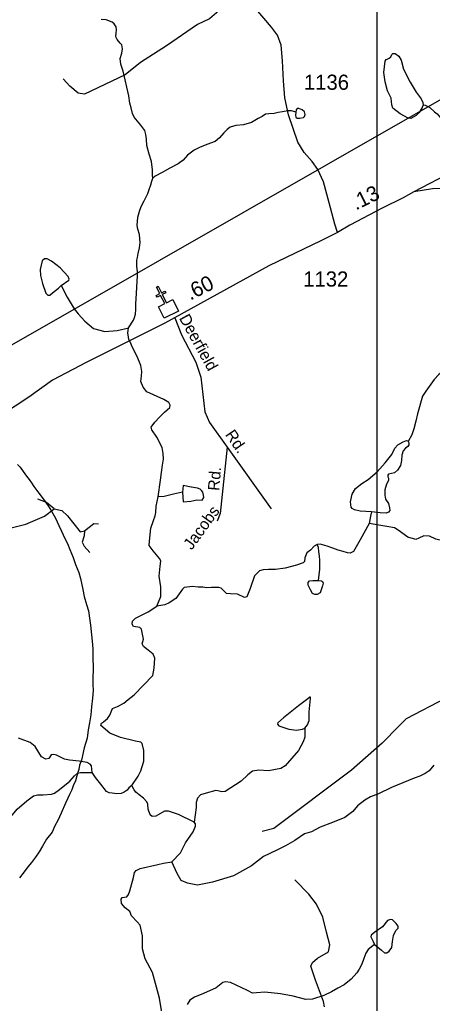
# Model space of a CAD drawing. Extents: x 2056842 to 2160602, y 826753 to 1016856.
# Drawn here: x 2083938 to 2087343, y 889134 to 897244 of the extents above; entities that cross this region are included whole.
import ezdxf

# ---------------------------------------------------------------- set-up
doc = ezdxf.new("R2010")
doc.units = 0
for name, color, linetype in [('Exist Boundary Political City Limit New', 7, 'Continuous'), ('Exist Cultural Church CELL', 7, 'Continuous'), ('Exist Hydrographic Creek Single Shore', 7, 'Continuous'), ('Exist Hydrographic Misc Water Feature', 7, 'Continuous'), ('Exist Road Non-System Type 51', 7, 'Continuous'), ('Exist Road Non-System Type 51 Label', 7, 'Continuous'), ('Exist Road Secondary Mileage Hundredths English Label', 7, 'Continuous'), ('Exist Road Secondary Type 51 Attributed', 7, 'Continuous'), ('Exist Road Secondary Type 51 Number Label', 7, 'Continuous'), ('Exist Utilities Electrical Transmission Line', 7, 'Continuous'), ('Map Preparation Boundary City Limit Buffer Line', 7, 'Continuous'), ('Map Preparation Inset Cut Line', 7, 'Continuous')]:
    doc.layers.add(name, color=color, linetype=linetype)

msp = doc.modelspace()

# ---------------------------------------------------------------- linework, layer by layer
at = {"layer": 'Exist Boundary Political City Limit New'}
for points in [[(2083919.4, 893577.1), (2083941.4, 893553.3), (2083965.6, 893517.4), (2083995.8, 893481.5), (2084015.8, 893453.5), (2084035.9, 893425.5), (2084054.9, 893395.6), (2084096.2, 893339.8), (2084124.2, 893303.9), (2084144.4, 893274), (2084174.4, 893236), (2084200.5, 893192.1), (2084232.8, 893134.2), (2084260.9, 893072.4), (2084283.1, 893026.4), (2084311.2, 892966.6), (2084331.4, 892924.5), (2084351.6, 892876.7), (2084379.9, 892808.7), (2084398, 892750.7), (2084426, 892685), (2084440.2, 892636.9), (2084458.5, 892545.1), (2084470.8, 892487), (2084489, 892421), (2084505.1, 892369.1), (2084517.4, 892289.2), (2084521.5, 892251.1), (2084531.6, 892171.3), (2084535.9, 892119.2), (2084542, 892055.3), (2084540.4, 891991.3), (2084544.5, 891893.4), (2084542.8, 891809.3), (2084542.9, 891761.4), (2084545.2, 891713.4), (2084539.2, 891649.3), (2084529.6, 891579.3), (2084525.9, 891513.4), (2084514, 891445.2), (2084502, 891389.3), (2084494.4, 891321.2), (2084470.5, 891239.1), (2084447.9, 891138.1)], [(2084447.9, 891138.1), (2084433, 891097.1), (2084425.4, 891061), (2084409.4, 891008.9), (2084397.5, 890969), (2084379.8, 890926.9), (2084367.6, 890895), (2084347.9, 890856.8), (2084336, 890824.8), (2084316.1, 890782.8), (2084280.4, 890700.6), (2084252.6, 890642.5), (2084228.8, 890598.4), (2084204.9, 890544.5), (2084159, 890486.2), (2084127.2, 890430.1), (2084099.4, 890384.1), (2084069.5, 890340.1), (2084035.6, 890294), (2084005.9, 890257.8), (2083965.9, 890205.6), (2083937.9, 890167.6)]]:
    msp.add_lwpolyline(points, dxfattribs=at)
at = {"layer": 'Exist Cultural Church CELL'}
msp.add_lwpolyline([(2085083.5, 894877.1), (2085134.4, 894902.7), (2085100.3, 894970.8), (2085071.7, 894956.5), (2085064.5, 894970.8), (2085093.1, 894985.1), (2085066.2, 895038.9), (2085080.5, 895046), (2085107.4, 894992.3), (2085136, 895006.6), (2085143.2, 894992.3), (2085114.6, 894978), (2085148.7, 894909.9), (2085200.3, 894935.7), (2085248, 894840.5), (2085131.2, 894782)], close=True, dxfattribs=at)
at = {"layer": 'Exist Hydrographic Creek Single Shore'}
for points in [[(2085037.1, 895937.9), (2085033, 895962), (2085032.9, 896005.9), (2085026.5, 896074), (2085006.4, 896135.8), (2084988.2, 896205.7), (2084984, 896257.6), (2084979.9, 896297.7), (2084971.7, 896329.7), (2084937.6, 896375.4), (2084909.7, 896407.5), (2084881.5, 896439.2), (2084869.3, 896471.3), (2084857.2, 896517.2), (2084847.1, 896555.1), (2084838.9, 896615.3), (2084793.1, 896819.5), (2084771.9, 896876.9), (2084768.1, 896922.9), (2084779.9, 896969), (2084785.9, 897004.9), (2084779.7, 897036.9), (2084767.5, 897050.9), (2084743.5, 897080.9), (2084733.7, 897096.9), (2084731.6, 897108.7), (2084735.4, 897132.9), (2084737.3, 897160.8), (2084733.2, 897184.8), (2084717.3, 897208.8), (2084701.2, 897224.5), (2084653, 897242.6), (2084609.1, 897246.5)], [(2086216.6, 896482.3), (2086199.5, 896485.7), (2086179.6, 896491.5), (2086151.5, 896491.3), (2086107.6, 896485.4), (2086069.7, 896477.4), (2086037.7, 896469.3), (2085993.4, 896469), (2085965.5, 896464.7), (2085937.4, 896446.7), (2085905.6, 896428.8), (2085849.7, 896396.7), (2085785.9, 896378.3), (2085722.1, 896370.1), (2085673.7, 896358), (2085649.9, 896339.8), (2085621.9, 896311.9), (2085588, 896269.5), (2085550.3, 896239.6), (2085482.6, 896215.3), (2085422.5, 896189.2), (2085376.4, 896166.9), (2085322.5, 896126.8), (2085286.6, 896084.8), (2085245, 896056.6), (2085177.1, 896018.5), (2085113.1, 895984.5), (2085056.9, 895954), (2085037.5, 895938)], [(2084837, 894703.4), (2084876.7, 894767.5), (2084884.7, 894787.4), (2084894.4, 894815.4), (2084896.5, 894853.4), (2084896.2, 894901.7), (2084898, 894941.7), (2084909.5, 895131.4), (2084909.6, 895167.5), (2084905.2, 895207.6), (2084905.3, 895261.4), (2084909.1, 895283.7), (2084916.9, 895315.7), (2084926.8, 895361.7), (2084932.6, 895405.6), (2084930.6, 895437.4), (2084926.4, 895471.6), (2084912.2, 895515.6), (2084908.3, 895547.5), (2084914, 895615.6), (2084929.9, 895673.7), (2084943.8, 895709.5), (2084965.6, 895749.7), (2084979.7, 895777.7), (2084995.5, 895811.8), (2085007.3, 895843.7), (2085019.2, 895881.8), (2085027.1, 895913.8), (2085033, 895929.8), (2085037.1, 895937.9)], [(2085080, 893309.2), (2085100.7, 893446.2), (2085108.6, 893510.3), (2085116.4, 893570.2), (2085124.3, 893620.2), (2085122, 893668.2), (2085112.7, 893716.1), (2085070.3, 893801), (2085029.2, 893860.9), (2085022.9, 893884.6), (2085054.1, 893924.5), (2085092.8, 893965.7), (2085133, 894008.2), (2085177.6, 894047.4), (2085180.1, 894066.1), (2085168.9, 894088.5), (2085127.7, 894113.5), (2084986.7, 894175.9), (2084956.8, 894214.6), (2084936.8, 894260.8), (2084941.8, 894304.5), (2084945.6, 894343.2), (2084936.8, 894393.3), (2084906.9, 894467), (2084867.3, 894547.6), (2084851.3, 894583.3), (2084839.3, 894607.2), (2084835.1, 894625.3), (2084830.9, 894661.2), (2084832.9, 894681.5), (2084837, 894703.4)], [(2087506.3, 894413.8), (2087447.7, 894356.4), (2087397, 894318.2), (2087357.1, 894278.3), (2087288.5, 894182.2), (2087262.3, 894139.7), (2087220.9, 893995), (2087205.3, 893934.9), (2087189.5, 893870.7), (2087172.5, 893820.2), (2087144.3, 893767)], [(2086841.7, 893186.4), (2086747.6, 893192.9), (2086701.5, 893202.9), (2086680.3, 893214.1), (2086671.5, 893225.3), (2086667.8, 893267.8), (2086681.5, 893331.4), (2086708.9, 893377.6), (2086760.1, 893420), (2086812.5, 893453.7), (2086886.1, 893514.9), (2086953.4, 893589.8), (2087007.1, 893659.7), (2087033.3, 893712.1), (2087057, 893738.3), (2087100.6, 893762), (2087130.6, 893773.3), (2087139.3, 893772), (2087144.3, 893767)], [(2087144.3, 893767), (2087149.3, 893754.5), (2087149.3, 893739.6), (2087140.6, 893725.8), (2087120.6, 893712.1), (2087100.6, 893689.6), (2087090.7, 893654.7), (2087088.2, 893608.5), (2087080.7, 893568.6), (2087055.7, 893529.9), (2087029.5, 893507.4), (2087004.6, 893502.4), (2086982.1, 893497.4), (2086975.9, 893488.7), (2086974.6, 893475), (2086979.6, 893462.5), (2086979.6, 893445), (2086964.7, 893413.8), (2086949.7, 893367.6), (2086950.9, 893323.9), (2086957.2, 893291.5), (2086979.6, 893255.3), (2086989.6, 893219.1), (2086992.1, 893197.9), (2086979.6, 893182.9), (2086960.9, 893175.4), (2086912.3, 893177.9), (2086841.7, 893186.4)], [(2085069.3, 892407.5), (2085102.5, 892488.4), (2085101.3, 892567.1), (2085090, 892655.7), (2085097.5, 892736.8), (2085102.5, 892780.5), (2085095, 892799.2), (2085038.9, 892864.1), (2085007.7, 892907.8), (2085010.2, 892943.5), (2085020.2, 893052.1), (2085041.4, 893115.7), (2085055.1, 893151.9), (2085061.3, 893179.4), (2085065.1, 893231.8), (2085080, 893309.2)], [(2086820.5, 893090.3), (2086748.2, 892955.6), (2086692, 892859.4), (2086665.8, 892844.4), (2086642.6, 892849.1), (2086605.9, 892858.1), (2086564.7, 892871.1), (2086522.6, 892886.8), (2086474.3, 892903), (2086416.8, 892920.5), (2086391.8, 892918)], [(2087846.3, 892933.2), (2087730.2, 892922.8), (2087650.2, 892922.4), (2087558.2, 892920.1), (2087502.4, 892932.2), (2087430.2, 892947), (2087370.3, 892959.5), (2087319.2, 892985.7), (2087273, 892986.9), (2087230.6, 892968.2), (2087206.9, 892957), (2087139.6, 892976.9), (2087061, 893035.6), (2087029.8, 893053.1), (2086968, 893066.3), (2086820.5, 893090.3)], [(2086391.8, 892918), (2086368.1, 892904.3), (2086337, 892870.6), (2086308.3, 892846.9), (2086290.7, 892806.2), (2086287.1, 892777), (2086275.8, 892765.8), (2086222.2, 892745.8), (2086128.6, 892722.1), (2086047.6, 892710.8), (2085990.2, 892710.8), (2085946.8, 892707.1), (2085915.6, 892699.6), (2085875.7, 892657.2), (2085840.7, 892554.8), (2085813.3, 892484.9), (2085793.3, 892478.7), (2085736.2, 892506.1), (2085676.3, 892509.9), (2085645.1, 892513.6), (2085600.2, 892556.1), (2085581.5, 892563.6), (2085521.8, 892562.1), (2085481.8, 892559.6), (2085449.6, 892565.7), (2085411.9, 892566.1), (2085363.2, 892569.8), (2085295.8, 892563.6), (2085282.1, 892549.8), (2085227.7, 892472.4), (2085170.4, 892436.2), (2085135.4, 892420), (2085069.3, 892407.5)], [(2084862.7, 890930.2), (2084916.3, 891005.8), (2084938.3, 891049.3), (2084963.3, 891129.2), (2084962, 891217.8), (2084948.3, 891276.5), (2084938.3, 891287.7), (2084893.4, 891296.4), (2084769.9, 891326.1), (2084681.4, 891362.3), (2084609, 891424.8), (2084612.7, 891443.5), (2084630.2, 891456), (2084662.6, 891480.9), (2084681.4, 891508.4), (2084705.1, 891563.3), (2084745, 891581.3), (2084798.6, 891609.7), (2084834.3, 891639.8), (2084882.3, 891677.8), (2085035.9, 891836.1), (2085046.9, 891897.1), (2085053.1, 891979.4), (2085038.1, 892011.6), (2084998.2, 892045.3), (2084960.8, 892075.3), (2084949.6, 892097.8), (2084959.5, 892136.4), (2084943.3, 892218.8), (2084928.3, 892233.8), (2084878.5, 892241.3), (2084866, 892258.8), (2084868.5, 892283.7), (2084894.7, 892309.9), (2084959.5, 892343.6), (2084999.5, 892362.6), (2085069.3, 892407.5)], [(2086290.1, 891403.8), (2086291.3, 891327.6), (2086276.3, 891290.2), (2086238.9, 891219.1), (2086129.1, 891091.7), (2086091.7, 891070.5), (2085991.9, 891051.8), (2085912.1, 891056.5), (2085858.4, 891046.6), (2085820.8, 891016.9), (2085766.1, 890966.7), (2085633.9, 890880.6), (2085605.2, 890876.8), (2085574, 890886.8), (2085556.6, 890889.3), (2085476.7, 890866.8), (2085429.3, 890851.9), (2085405.1, 890825.5), (2085395.3, 890789.7), (2085395.5, 890749.5), (2085376.9, 890628.4)], [(2084535.9, 891037.8), (2084531.2, 891090.7), (2084520, 891104.5), (2084495, 891120.7), (2084430.1, 891130.7), (2084348.2, 891138.3), (2084308, 891146), (2084243, 891180.6), (2084220.6, 891185.6), (2084196.9, 891183.1), (2084179.4, 891153.1), (2084154.5, 891146.9), (2084118.3, 891166.9), (2084065.9, 891251.7), (2084023.5, 891284.2), (2083928.7, 891320.4)], [(2087355.8, 891097.9), (2087316.4, 891049.5), (2087282.2, 891027.5), (2087240.1, 891005.4), (2087192.3, 890989.1), (2087006.8, 890912.6), (2086898.5, 890862.1), (2086832.4, 890835.9), (2086784.9, 890807.9), (2086725.4, 890762.2), (2086686.7, 890714.8), (2086620.6, 890664.9), (2086518.3, 890624.9), (2086417.5, 890586), (2086345.2, 890547.3), (2086289, 890532.3), (2086208, 890477.4), (2086130.4, 890431.9), (2086058.4, 890397.8), (2085950.6, 890345.6), (2085850.2, 890266.5), (2085703, 890185.3), (2085528.4, 890132.9), (2085406.1, 890109.2), (2085323.8, 890124.2), (2085271.4, 890146.6), (2085236.5, 890204.1), (2085194, 890301.4)], [(2084862.7, 890930.2), (2084839.8, 890909.5), (2084826.1, 890890.8), (2084800.4, 890874.3), (2084774.2, 890863.1), (2084740.5, 890860.6), (2084700.6, 890865.6), (2084676.9, 890870.6), (2084655.7, 890880.5), (2084608.3, 890940.5), (2084563.4, 890995.4), (2084535.9, 891037.8)], [(2085376.9, 890628.4), (2085248.4, 890690.8), (2085167.1, 890718.1), (2085133.4, 890719.3), (2085061.1, 890675.6), (2085031.1, 890673.1), (2085013.7, 890686.8), (2084997.5, 890735.5), (2084996.2, 890775.5), (2084986.2, 890795.4), (2084960, 890825.4), (2084923.9, 890852.9), (2084895.2, 890874.1), (2084882.7, 890895.3), (2084862.7, 890930.2)], [(2085194, 890301.4), (2085265.9, 890374.6), (2085306.3, 890457.4), (2085369.8, 890547.5), (2085388.2, 890593.5), (2085388.2, 890613.5), (2085376.9, 890628.4)], [(2085110.5, 889059), (2085090.5, 889176.3), (2085034.4, 889388.3), (2084973.2, 889501.9), (2084952, 889581.7), (2084950.8, 889690.3), (2084932.1, 889778.9), (2084908.4, 889806.4), (2084861, 889853.8), (2084846, 889891.3), (2084807.3, 889921.2), (2084777.4, 889956.2), (2084776.2, 889993.9), (2084784.9, 890007.6), (2084821.1, 890011.3), (2084836, 890030.1), (2084847.3, 890060), (2084875.9, 890171.1), (2084884.7, 890213.5), (2084899.7, 890228.5), (2084933.3, 890244.8), (2085076.8, 890279.7), (2085125.4, 890288.9), (2085194, 890301.4)], [(2086864.7, 889618.2), (2086813, 889578.2), (2086792.7, 889546.3), (2086777.3, 889504), (2086759.5, 889456), (2086739.2, 889416.1), (2086719.3, 889385.7), (2086671.7, 889331.7), (2086613.9, 889285.7), (2086563, 889259), (2086511.8, 889229), (2086447, 889197.8), (2086353.4, 889169.1), (2086299.8, 889164.1), (2086195.7, 889191.6), (2086091, 889212.8), (2085960, 889225.3), (2085892.6, 889221.5), (2085860.2, 889217.8), (2085819, 889240.2), (2085678.1, 889305.1), (2085636.9, 889311.4), (2085613.7, 889304.6), (2085557.9, 889260.3), (2085454.1, 889214), (2085380.1, 889185.8), (2085342.2, 889159.6), (2085320.4, 889123.5)]]:
    msp.add_lwpolyline(points, dxfattribs=at)
at = {"layer": 'Exist Hydrographic Misc Water Feature'}
for points in [[(2087267, 896540.9), (2087259.1, 896521.2), (2087234.1, 896478.7), (2087207.9, 896455), (2087164.3, 896430.1), (2087143.1, 896432.6), (2087076.9, 896467.5), (2087015.8, 896513.7), (2087007.1, 896542.4), (2087002.1, 896596.1), (2086973.4, 896658.5), (2086952.2, 896732.1), (2086941, 896809.5), (2086952.2, 896900.6), (2086960.9, 896916.8), (2086969.7, 896919.3), (2086987.1, 896925.6), (2086999.6, 896936.8), (2087007.1, 896958), (2087015.8, 896965.5), (2087035.8, 896965.5), (2087065.7, 896944.3), (2087084.4, 896910.6), (2087105.6, 896835.7), (2087160.5, 896729.6), (2087209.2, 896646), (2087251.6, 896591.1), (2087265.3, 896562.4), (2087267, 896540.9)], [(2087267, 896540.9), (2087283, 896539), (2087323.2, 896521.1), (2087361.3, 896485.2), (2087381.4, 896467.3), (2087409.5, 896435.3), (2087445.4, 896419.5), (2087497.5, 896405.7), (2087543.6, 896397.8), (2087585.4, 896403.9), (2087609.4, 896414), (2087641.4, 896448.1), (2087675.2, 896492.2), (2087711.1, 896544.3), (2087790.7, 896642.8), (2087928.3, 896787), (2087984.1, 896833.1), (2088017.9, 896889.3)], [(2086216.6, 896482.3), (2086214.2, 896458), (2086215.5, 896440.6), (2086226.7, 896431.8), (2086249.1, 896433.1), (2086279.1, 896436.8), (2086287.8, 896444.3), (2086294.1, 896463), (2086289.1, 896484.2), (2086269.1, 896501.7), (2086241.7, 896512.9), (2086226.7, 896511.7), (2086218, 896501.7), (2086216.6, 896482.3)], [(2084281.4, 895051.6), (2084342.6, 895095.3), (2084346.3, 895105.3), (2084337.6, 895125.3), (2084272.7, 895198.9), (2084201.6, 895252.6), (2084165.4, 895271.3), (2084144.2, 895271.3), (2084124.3, 895255.1), (2084106.8, 895183.9), (2084109.3, 895134), (2084125.5, 895067.8), (2084154.2, 894989.2), (2084169.2, 894971.7), (2084187.9, 894971.7), (2084210.3, 894990.5), (2084257.7, 895031.6), (2084281.4, 895051.6)], [(2084281.4, 895051.6), (2084328.8, 894956.8), (2084388.7, 894860.6), (2084421.2, 894819.5), (2084476, 894759.5), (2084547.1, 894697.1), (2084640.2, 894672.9), (2084742.5, 894681.7), (2084837.3, 894703.3)], [(2085282.1, 893348.4), (2085206, 893332.2), (2085129.9, 893313.4), (2085080, 893309.2)], [(2085282.1, 893348.4), (2085286.2, 893268.2), (2085350.6, 893274.4), (2085398.6, 893284.5), (2085442.5, 893282.7), (2085456.4, 893304.9), (2085454.2, 893324.8), (2085450.1, 893348.9), (2085438.4, 893362.8), (2085426.5, 893372.8), (2085406.2, 893380.8), (2085356.4, 893390.3), (2085352.1, 893390.5), (2085288.1, 893404.4), (2085282.1, 893348.4)], [(2086841.7, 893186.4), (2086832.9, 893151.4), (2086820.5, 893090.3)], [(2086403.1, 892621), (2086415, 892712.8), (2086414.8, 892788.7), (2086410.9, 892820.6), (2086406.8, 892860.4), (2086402.5, 892892.4), (2086391.8, 892918)], [(2086403.1, 892621), (2086428, 892616), (2086435.5, 892611), (2086440.5, 892598.5), (2086436.8, 892577.3), (2086416.8, 892518.6), (2086393.1, 892503.6), (2086373.1, 892503.6), (2086353.2, 892513.6), (2086337, 892543.6), (2086317, 892582.3), (2086317, 892603.5), (2086329.5, 892616), (2086355.7, 892621), (2086403.1, 892621)], [(2086290.1, 891403.8), (2086312.5, 891430.7), (2086326.2, 891466.9), (2086327.5, 891538.1), (2086338.7, 891646.7), (2086337.5, 891656.7), (2086331.2, 891657.9), (2086315, 891644.2), (2086237.7, 891586.8), (2086115.4, 891486.9), (2086068, 891445.7), (2086065.5, 891434.5), (2086075.5, 891422), (2086159.1, 891393.3), (2086222.7, 891384.6), (2086271.3, 891393.3), (2086290.1, 891403.8)], [(2083733.1, 890462.9), (2083779.2, 890534.1), (2083804.2, 890585.2), (2083838.8, 890638.4), (2083917.4, 890735.8), (2083996, 890803.2), (2084053.4, 890844.3), (2084084.6, 890851.8), (2084130.7, 890851.8), (2084199.4, 890859.3), (2084226.8, 890866.8), (2084266.7, 890898), (2084351.5, 890966.7), (2084390.2, 891009.1), (2084416.4, 891031.6), (2084438.9, 891037.8), (2084489.8, 891037.8), (2084535.9, 891037.8)], [(2086864.7, 889618.2), (2086922.7, 889572.5), (2086947.7, 889551.3), (2086967.7, 889551.3), (2086987.6, 889565), (2087008.8, 889593.7), (2087015.1, 889643.6), (2087022.5, 889692.3), (2087041.3, 889734.8), (2087060, 889754.7), (2087061.2, 889771), (2087043.7, 889792.2), (2087013.8, 889823.4), (2086996.3, 889824.6), (2086973.9, 889817.1), (2086930.2, 889763.5), (2086869.1, 889721), (2086837.9, 889694.8), (2086834.2, 889682.3), (2086855.4, 889642.4), (2086864.7, 889618.2)]]:
    msp.add_lwpolyline(points, dxfattribs=at)
at = {"layer": 'Exist Road Non-System Type 51'}
msp.add_line((2085649, 893719.7), (2086012.5, 893209.9), dxfattribs=at)
for points in [[(2085828.9, 897436.3), (2085751, 897411.1), (2085697.4, 897399.2), (2085600.6, 897332.1), (2085505.3, 897251.6), (2085405.5, 897203.9), (2085150.7, 897029.5), (2084935.5, 896891.6), (2084807.4, 896788.8), (2084473.7, 896629.3), (2084421.6, 896638.2), (2084351.6, 896696.4), (2084298, 896756)], [(2085217.1, 894784.9), (2085272.1, 894645.3), (2085391.3, 894418.8), (2085433, 894296.5), (2085465.8, 894010.3), (2085504.5, 893923.9), (2085649, 893719.7)], [(2085649, 893719.7), (2085607.3, 893329.2), (2085592.4, 893171.2), (2085568.6, 893108.5)], [(2084222.7, 893210.7), (2084160.2, 893264.3), (2084088.7, 893291.1)], [(2083819.8, 892882), (2083857.1, 893051.9), (2083988.1, 893083.2), (2084143.8, 893149.5), (2084222.7, 893210.7)], [(2084222.7, 893210.7), (2084286.8, 893197.2), (2084331.5, 893152.5), (2084435.8, 893019.9), (2084473, 893028.8)], [(2084473, 893028.8), (2084471.5, 892987.1), (2084453.6, 892934.9), (2084471.5, 892903.6), (2084517.7, 892849.9)], [(2084473, 893028.8), (2084550.4, 893089.9), (2084587.7, 893088.4)], [(2089168, 892407.5), (2088866.3, 892333.8), (2088175.1, 892122.1), (2088082.8, 892107.2), (2087835.5, 892029.7), (2087539.1, 891938.8), (2087503.3, 891903), (2087506.3, 891858.3), (2087545, 891774.8), (2087521.2, 891706.2), (2087452.7, 891649.6), (2087127.9, 891479.7), (2087065.4, 891420), (2086928.3, 891279.9), (2086676.6, 891054.8), (2086036, 890574.8), (2085937.7, 890551)], [(2086451.7, 889105.1), (2086445.7, 889148.3), (2086378.7, 889324.2), (2086339.2, 889441.2), (2086352.6, 889471), (2086394.3, 889506.8), (2086485.2, 889559), (2086495.6, 889615.6), (2086470.3, 889720), (2086439.7, 889844.4), (2086386.1, 889950.3), (2086323.5, 890033.8), (2086208.8, 890153)]]:
    msp.add_lwpolyline(points, dxfattribs=at)
at = {"layer": 'Exist Road Secondary Type 51 Attributed'}
for points in [[(2097584.5, 901381.1), (2097440.8, 901258.9), (2097275.5, 901120.4), (2097046.5, 900979.3), (2096312.6, 900635.1), (2095454.9, 900254.9), (2094879.1, 899939.4), (2094260.3, 899562.8), (2093814.7, 899296.7), (2093533.6, 899171.8), (2092778.2, 898906.6), (2092463.9, 898789.7), (2091981.5, 898576.7), (2091780.3, 898463.5), (2091132.7, 898086.9), (2090400.7, 897659.9), (2089683, 897256.3), (2089377.6, 897073), (2088782.1, 896719.7), (2088437.2, 896513), (2087866.9, 896195.7), (2087516.6, 895996.1), (2087189.6, 895823.6)], [(2086560.8, 895490.5), (2086538.8, 895557), (2086492.1, 895733.2), (2086443.6, 895905.8), (2086397.8, 896007.4), (2086351.1, 896073.9), (2086284.6, 896149.4), (2086232.5, 896233.9), (2086155.3, 896458.6), (2086125.6, 896599.7), (2086114.8, 896739.9), (2086105.9, 896903.5), (2086095.1, 897032.9), (2086066.3, 897117.4), (2086015.1, 897181.3), (2085873.2, 897350.2)], [(2087189.6, 895823.6), (2087102, 895775.5), (2086929.6, 895689.2), (2086662.4, 895550.3), (2086560.8, 895490.5)], [(2088742.6, 895606), (2088452.9, 895655), (2088310.1, 895676.6), (2088051, 895754.4), (2087844.4, 895808.3), (2087697.1, 895838.8), (2087582.1, 895856.8), (2087467.2, 895855), (2087345, 895849.6), (2087189.6, 895823.6)], [(2086560.8, 895490.5), (2086423, 895420), (2085992.7, 895214.1), (2085136.7, 894740.4), (2084487.3, 894417.8), (2084208.9, 894272.1), (2084014, 894132.8), (2083789.4, 893981.8), (2083557.7, 893809.2), (2083460.7, 893717.6), (2083278.4, 893508.1), (2083123.9, 893278), (2082828.4, 892944.6), (2082621.8, 892721.6), (2082419.7, 892510.4), (2082277.8, 892346.8), (2082143, 892183.2), (2082049.8, 892059.7)]]:
    msp.add_lwpolyline(points, dxfattribs=at)
at = {"layer": 'Exist Utilities Electrical Transmission Line'}
msp.add_lwpolyline([(2081456.5, 893335.6), (2082215.8, 893541.9), (2083698.6, 894464.4), (2090653.3, 898439.9), (2091279.8, 898905.8), (2093655.2, 900217), (2093986.6, 900420.2), (2096731, 902082.7)], dxfattribs=at)
at = {"layer": 'Map Preparation Boundary City Limit Buffer Line'}
for points in [[(2083919.4, 893577.1), (2083941.4, 893553.3), (2083965.6, 893517.4), (2083995.8, 893481.5), (2084015.8, 893453.5), (2084035.9, 893425.5), (2084054.9, 893395.6), (2084096.2, 893339.8), (2084124.2, 893303.9), (2084144.4, 893274), (2084174.4, 893236), (2084200.5, 893192.1), (2084232.8, 893134.2), (2084260.9, 893072.4), (2084283.1, 893026.4), (2084311.2, 892966.6), (2084331.4, 892924.5), (2084351.6, 892876.7), (2084379.9, 892808.7), (2084398, 892750.7), (2084426, 892685), (2084440.2, 892636.9), (2084458.5, 892545.1), (2084470.8, 892487), (2084489, 892421), (2084505.1, 892369.1), (2084517.4, 892289.2), (2084521.5, 892251.1), (2084531.6, 892171.3), (2084535.9, 892119.2), (2084542, 892055.3), (2084540.4, 891991.3), (2084544.5, 891893.4), (2084542.8, 891809.3), (2084542.9, 891761.4), (2084545.2, 891713.4), (2084539.2, 891649.3), (2084529.6, 891579.3), (2084525.9, 891513.4), (2084514, 891445.2), (2084502, 891389.3), (2084494.4, 891321.2), (2084470.5, 891239.1), (2084447.9, 891138.1)], [(2084447.9, 891138.1), (2084433, 891097.1), (2084425.4, 891061), (2084409.4, 891008.9), (2084397.5, 890969), (2084379.8, 890926.9), (2084367.6, 890895), (2084347.9, 890856.8), (2084336, 890824.8), (2084316.1, 890782.8), (2084280.4, 890700.6), (2084252.6, 890642.5), (2084228.8, 890598.4), (2084204.9, 890544.5), (2084159, 890486.2), (2084127.2, 890430.1), (2084099.4, 890384.1), (2084069.5, 890340.1), (2084035.6, 890294), (2084005.9, 890257.8), (2083965.9, 890205.6), (2083937.9, 890167.6)]]:
    msp.add_lwpolyline(points, dxfattribs=at)
at = {"layer": 'Map Preparation Inset Cut Line'}
msp.add_lwpolyline([(2075837.6, 899339.2), (2086885.8, 899339.2), (2086885.8, 887416.1), (2075837.6, 887416.1), (2075837.6, 899339.2)], dxfattribs=at)

# ---------------------------------------------------------------- texts
at = {"layer": 'Exist Road Non-System Type 51 Label'}
for s, rotation, p in [('Deerfield', 298.87179, (2085250.6, 894783.5)), ('Rd.', 304.51146, (2085629.6, 893822.1)), ('Rd.', 85.12361, (2085584.3, 893356.9)), ('Jacobs', 54.15397, (2085357.4, 892865.7))]:
    msp.add_text(s, height=95, rotation=rotation, dxfattribs=at).set_placement(p)
at = {"layer": 'Exist Road Secondary Mileage Hundredths English Label'}
for s, rotation, p in [('.13', 26.44142, (2086712.1, 895669.7)), ('.60', 26.61346, (2085345.2, 894926.7))]:
    msp.add_text(s, height=125, rotation=rotation, dxfattribs=at).set_placement(p)
at = {"layer": 'Exist Road Secondary Type 51 Number Label'}
for s, p in [('1136', (2086283, 896665.7)), ('1132', (2086277.4, 895043.4))]:
    msp.add_text(s, height=125, dxfattribs=at).set_placement(p)

doc.saveas('drawing.dxf')
